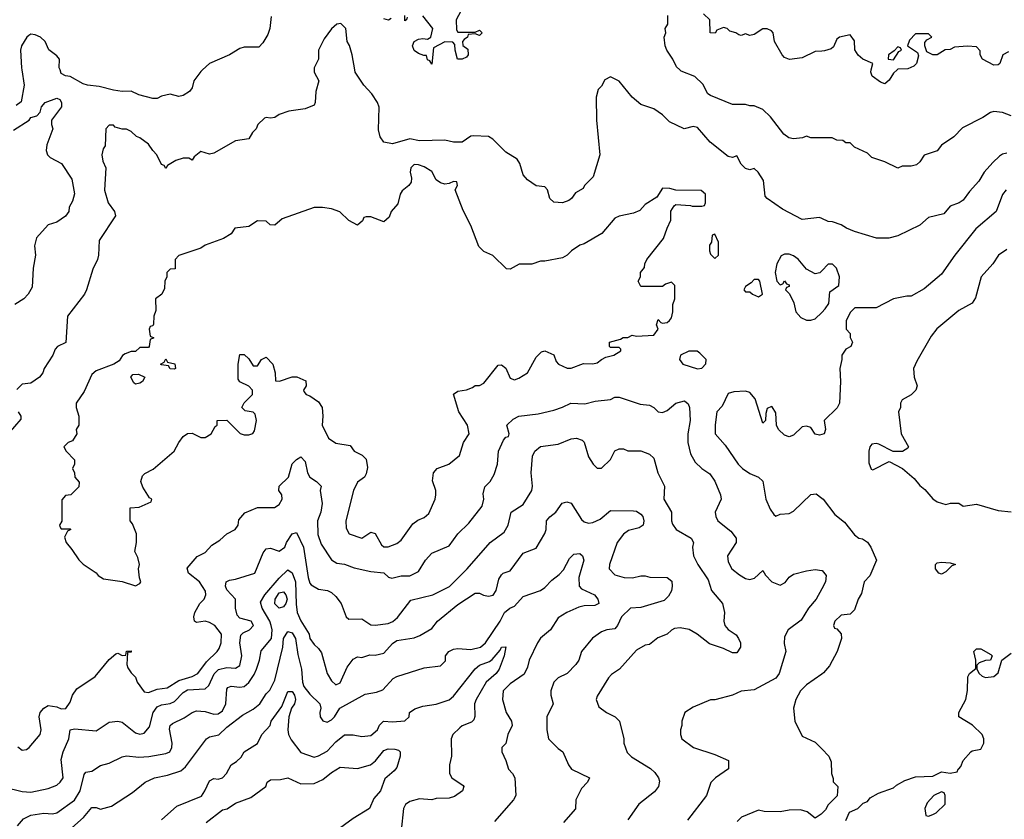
# Model space of a CAD drawing. Header units: inches. Extents: x 2348341 to 2479810, y 460419 to 613669.
# Tile 382 of 656: x 2396319 to 2400838, y 566560 to 570231. Entities that reach past the tile are written whole.
import ezdxf

# ---------------------------------------------------------------- set-up
doc = ezdxf.new("R2010")
doc.units = ezdxf.units.IN
doc.header["$MEASUREMENT"] = 0
for name, color, linetype in [('C3596', 7, 'Continuous'), ('C3597', 7, 'Continuous'), ('C4506', 7, 'Continuous'), ('C4507', 7, 'Continuous')]:
    doc.layers.add(name, color=color, linetype=linetype)

msp = doc.modelspace()

# ---------------------------------------------------------------- linework, layer by layer
at = {"layer": 'C3596', "color": 2}
for points, elevation in [([(2396328.8, 570000), (2396339.1, 569930), (2396326, 569854), (2396302.8, 569837.2)], 106), ([(2397671.3, 570000), (2397671.3, 569990), (2397691.3, 569950), (2397678.8, 569901.2), (2397674.8, 569850), (2397670, 569838), (2397630, 569822), (2397554, 569810), (2397510, 569795.3), (2397490, 569782), (2397470, 569778), (2397450, 569782), (2397442, 569778), (2397412, 569750), (2397404.7, 569730), (2397387.5, 569712.5), (2397370, 569684), (2397310, 569674), (2397210, 569617.2), (2397190, 569614), (2397150, 569626), (2397119.6, 569600.4), (2397110, 569586), (2397095.3, 569595.3), (2397070, 569595.3), (2397035.3, 569584.7), (2396998, 569562), (2396990, 569548), (2396982, 569562), (2396970, 569566), (2396949, 569610), (2396929.5, 569629.5), (2396910, 569659), (2396870, 569688.7), (2396854.6, 569694.6), (2396830, 569718), (2396810, 569728), (2396790, 569728), (2396758, 569738), (2396750, 569746), (2396730, 569746), (2396714, 569730), (2396712, 569652), (2396702.8, 569637.2), (2396696, 569610), (2396701.4, 569581.4), (2396714.8, 569550), (2396708.1, 569448.1), (2396724.9, 569390), (2396754.8, 569350), (2396758.8, 569330), (2396683.5, 569216.5), (2396681, 569150), (2396676, 569130), (2396655.3, 569084.7), (2396626, 568990), (2396616, 568970), (2396538, 568870), (2396531.6, 568748.4), (2396492, 568730), (2396482, 568718), (2396471, 568690), (2396431.3, 568630), (2396424.7, 568610), (2396410.7, 568589.3), (2396370, 568562), (2396330, 568558), (2396306.4, 568533.6)], 110), ([(2397157.6, 570000), (2397150, 569993.2), (2397118.8, 569950), (2397110, 569918), (2397098.8, 569901.2), (2397070, 569882), (2397050, 569878), (2397010, 569888.7), (2396970, 569879), (2396950, 569869), (2396930, 569869), (2396866.3, 569886.3), (2396830, 569902), (2396790, 569901.2), (2396750, 569907), (2396684.1, 569924.1), (2396630, 569929.4), (2396610, 569936), (2396550, 569969.3), (2396530, 569972.7), (2396510, 569984), (2396504.4, 570000)], 106), ([(2400000, 569317.5), (2399990, 569322), (2399910, 569314), (2399820.8, 569360.8), (2399749.3, 569409.3), (2399740.9, 569420.9), (2399732.5, 569492.5), (2399708, 569530), (2399690, 569548), (2399670, 569542), (2399650, 569548), (2399630, 569568), (2399610, 569606), (2399590, 569598), (2399570, 569602), (2399488.2, 569668.2), (2399430, 569736.2), (2399410, 569740.9), (2399369.3, 569729.3), (2399302, 569762), (2399270, 569793.2), (2399230, 569822), (2399170, 569842), (2399130, 569875.3), (2399070, 569948), (2399030, 569968), (2399005.4, 569954.6), (2398990, 569926), (2398974, 569910), (2398965.4, 569874.6), (2398966.8, 569770), (2398982, 569610), (2398951.3, 569510), (2398912, 569470), (2398904.7, 569455.3), (2398870, 569435.3), (2398851.3, 569410), (2398838.8, 569401.2), (2398810, 569389.3), (2398770, 569392.3), (2398752.3, 569410), (2398741.2, 569450), (2398730, 569464), (2398690, 569468.7), (2398650, 569495.3), (2398630, 569518), (2398614, 569570), (2398602, 569590), (2398550, 569622), (2398490, 569682), (2398470, 569694), (2398402, 569698), (2398390, 569695.3), (2398349.1, 569669.1), (2398310, 569669), (2398270, 569678), (2398154.6, 569674.6), (2398110, 569684), (2398030, 569661.2), (2397990, 569668.7), (2397973.6, 569693.6), (2397965.6, 569725.6), (2397968.9, 569828.9), (2397962, 569850), (2397935.3, 569890), (2397899, 569930), (2397859, 569990), (2397857.3, 570000)], 110), ([(2400000, 569688.2), (2399950, 569688), (2399930, 569695.3), (2399911.3, 569688.7), (2399870, 569684), (2399849, 569689), (2399825.6, 569705.6), (2399764.7, 569784.7), (2399730, 569818), (2399690, 569835.3), (2399670, 569835.3), (2399650, 569842), (2399590, 569841.2), (2399490, 569882), (2399478, 569890), (2399454.6, 569934.6), (2399418, 569970), (2399354.6, 569994.6), (2399348.8, 570000)], 106), ([(2396290, 569722.8), (2396362, 569770), (2396370, 569782), (2396398, 569790), (2396413.2, 569806.8), (2396419, 569830), (2396435.3, 569850), (2396490, 569871), (2396503.6, 569863.6), (2396511.1, 569851.1), (2396511, 569830), (2396464.7, 569770), (2396464.7, 569750), (2396471, 569730), (2396444, 569656), (2396440.7, 569630), (2396446.8, 569610), (2396458.5, 569598.5), (2396511, 569570), (2396558.5, 569498.5), (2396570.8, 569430.8), (2396562, 569398), (2396546, 569370), (2396544.7, 569350), (2396530, 569328), (2396490, 569301.2), (2396450, 569289.2), (2396396, 569230), (2396386.8, 569193.2), (2396391, 569150), (2396381, 569090), (2396376.8, 569003.2), (2396358, 568970), (2396338, 568950), (2396296, 568924)], 106), ([(2400000, 569078.2), (2399990.9, 569069.1), (2399970, 569064), (2399930, 569085.2), (2399891.7, 569131.7), (2399870, 569146), (2399850, 569154), (2399830, 569154), (2399814, 569146), (2399794.8, 569110), (2399786.8, 569070), (2399794, 569030), (2399810, 569014), (2399822, 569018), (2399830, 569031.3), (2399838, 569018), (2399850, 569014), (2399850, 569006), (2399838, 569002), (2399834, 568990), (2399851.6, 568971.6), (2399871.6, 568931.6), (2399882, 568890), (2399904, 568864), (2399930, 568850.8), (2399950, 568850.7), (2399970, 568857.3), (2400000, 568887.1)], 114), ([(2396310, 566892), (2396330, 566878), (2396350, 566881), (2396362, 566890), (2396413.2, 566950), (2396417.2, 566970), (2396409.2, 567030), (2396412.7, 567050), (2396429.2, 567070), (2396450, 567082), (2396490, 567076.3), (2396510, 567067.7), (2396531.5, 567068.5), (2396550, 567098), (2396562, 567130), (2396581.7, 567158.3), (2396664.8, 567215.2), (2396730, 567294), (2396760.4, 567319.6), (2396770, 567322), (2396790, 567312), (2396806, 567314), (2396810, 567332), (2396830, 567334), (2396830, 567328), (2396814, 567326), (2396811, 567270), (2396815.3, 567255.3), (2396830, 567232), (2396850, 567212), (2396858.8, 567190), (2396890, 567144.7), (2396910, 567142.8), (2396950, 567158), (2396995.8, 567164.2), (2397050, 567197.1), (2397110, 567214.9), (2397137, 567230), (2397176.9, 567283.1), (2397226, 567330), (2397235.3, 567344.7), (2397243.7, 567370), (2397246, 567410), (2397214, 567450), (2397190, 567462.7), (2397170, 567469.2), (2397130, 567464), (2397122, 567470), (2397119, 567490), (2397122.7, 567510), (2397146, 567550), (2397165.2, 567570), (2397173.2, 567590), (2397172.5, 567607.5), (2397143.7, 567650), (2397094, 567690), (2397087, 567713), (2397132.9, 567767.1), (2397170, 567784.7), (2397200.9, 567819.1), (2397238, 567842), (2397269.1, 567870.9), (2397308, 567890), (2397322, 567910), (2397324.7, 567935.3), (2397352.9, 567967.1), (2397410, 567991.3), (2397488.9, 567991.1), (2397510, 568004.7), (2397524, 568030), (2397522, 568050), (2397509, 568070), (2397509.2, 568090), (2397552.3, 568130), (2397570, 568191.3), (2397590, 568212), (2397610, 568224.7), (2397630, 568202), (2397640.7, 568150), (2397650, 568131.3), (2397682, 568110), (2397702, 568090), (2397698, 568070), (2397708, 568010), (2397700.5, 567970), (2397685.5, 567930), (2397687.9, 567867.9), (2397702.5, 567822.5), (2397750, 567751.3), (2397775.3, 567735.3), (2397810.5, 567730.5), (2397853.7, 567713.7), (2397930, 567697.3), (2397990, 567691), (2398011.1, 567671.1), (2398027.1, 567667.1), (2398070, 567678), (2398110, 567678), (2398150, 567698), (2398181.2, 567750), (2398210, 567781), (2398290, 567814.8), (2398329.7, 567870.3), (2398380.9, 567919.1), (2398442, 567998), (2398449.3, 568030), (2398446, 568054), (2398453.2, 568086.8), (2398479, 568110), (2398497, 568143), (2398512.3, 568190), (2398517.2, 568250), (2398540.2, 568299.8), (2398550, 568314), (2398562, 568318), (2398566, 568330), (2398555.3, 568370), (2398583.2, 568396.8), (2398610, 568410.8), (2398698, 568422), (2398770, 568438), (2398810, 568451.3), (2398849.1, 568470.9), (2398912.9, 568467.1), (2398960.2, 568479.8), (2399030, 568486.8), (2399050, 568498), (2399070, 568498), (2399166.4, 568466.4), (2399210, 568461), (2399230, 568451), (2399250, 568431), (2399270, 568426.8), (2399290, 568436), (2399330, 568470.6), (2399370, 568481), (2399387.1, 568467.1), (2399394, 568450), (2399396.3, 568390), (2399385.5, 568330), (2399384.9, 568290), (2399397.5, 568237.5), (2399419.8, 568199.8), (2399450, 568171), (2399486.4, 568146.4), (2399510, 568112), (2399536, 568050), (2399538, 568030), (2399510.8, 567970), (2399514, 567950), (2399522.8, 567930), (2399582.8, 567882.8), (2399607.3, 567850), (2399607.3, 567830), (2399567.7, 567770), (2399570, 567742), (2399587.3, 567710), (2399622, 567682), (2399650, 567666), (2399670, 567660.5), (2399692.3, 567667.7), (2399730, 567702), (2399741.4, 567681.4), (2399770.5, 567650.5), (2399810, 567634.8), (2399832.7, 567647.3), (2399850, 567671.3), (2399870, 567684.7), (2399930, 567701), (2399970, 567706), (2400000, 567702.3)], 110), ([(2400000, 568326.8), (2399990, 568324), (2399970, 568328.7), (2399950, 568358), (2399930, 568364), (2399910, 568362), (2399870, 568322.7), (2399850, 568316), (2399830, 568322.7), (2399801.2, 568350), (2399793.2, 568370), (2399790, 568426), (2399772.9, 568452.9), (2399770, 568455.3), (2399750, 568446), (2399743.6, 568423.6), (2399742, 568390), (2399730, 568378), (2399695.3, 568490), (2399670, 568519), (2399650, 568525.2), (2399596.9, 568523.1), (2399570, 568514), (2399543.5, 568456.5), (2399518.8, 568430), (2399510.8, 568370.8), (2399511.3, 568330), (2399556.8, 568276.8), (2399616, 568190), (2399636, 568170), (2399670, 568147.3), (2399710, 568131.3), (2399730, 568112), (2399744, 568030), (2399763.4, 567983.4), (2399779.8, 567959.8), (2399790, 567951.3), (2399810, 567961), (2399850, 567964), (2399870, 567974), (2399950, 568050.8), (2399974.4, 568054.4), (2400000, 568034.6)], 114), ([(2396311.3, 568430), (2396324.7, 568410), (2396323.6, 568396.4), (2396266, 568330)], 110), ([(2396250, 566707.3), (2396330, 566688), (2396370, 566684), (2396450, 566700.7), (2396490, 566717.3), (2396505.2, 566730), (2396518, 566750), (2396510, 566834), (2396519.3, 566870), (2396545.2, 566930), (2396550, 566971), (2396570, 566976), (2396670, 566966), (2396730, 567006), (2396770, 567011), (2396790, 567006), (2396850, 566957.3), (2396870, 566950.8), (2396890, 566956), (2396914.9, 566985.1), (2396931.3, 567050), (2396950, 567075.8), (2396970, 567085.3), (2397010, 567092.2), (2397030, 567100.4), (2397070, 567142.4), (2397090, 567154.9), (2397170, 567159.1), (2397186.5, 567173.5), (2397211.9, 567228.1), (2397232.1, 567247.9), (2397270, 567257), (2397310, 567254), (2397330, 567266.8), (2397338.4, 567310), (2397329.6, 567370.4), (2397334.2, 567405.8), (2397344.2, 567415.8), (2397374, 567430), (2397392, 567450), (2397382, 567470), (2397330, 567483.7), (2397317.6, 567497.6), (2397309.5, 567529.5), (2397309.5, 567570), (2397270, 567614), (2397262.9, 567630), (2397266, 567650), (2397281.6, 567658.4), (2397310, 567663), (2397398, 567690), (2397437, 567783), (2397450, 567801), (2397470, 567804), (2397510, 567790.8), (2397536, 567810), (2397543.7, 567830), (2397569.5, 567870), (2397590, 567877.3), (2397621.1, 567810), (2397642.4, 567670), (2397650, 567644.7), (2397656.8, 567636.8), (2397690, 567616), (2397732, 567610), (2397750, 567601), (2397770, 567582.8), (2397794, 567550), (2397818, 567490), (2397830, 567478), (2397890, 567481), (2397930, 567453.4), (2397950, 567450.5), (2398010, 567459.3), (2398031.3, 567468.7), (2398053.1, 567486.9), (2398114, 567566), (2398215.3, 567590), (2398291.2, 567628.8), (2398373.2, 567710), (2398479, 567830), (2398542, 567878), (2398560.9, 567910), (2398574, 567970), (2398630, 568004.7), (2398669.2, 568070), (2398672.7, 568090), (2398666.6, 568150), (2398672.7, 568227.3), (2398684, 568250), (2398710, 568271), (2398790, 568282), (2398850, 568306.8), (2398874, 568310), (2398901, 568301), (2398910, 568292), (2398930, 568224.7), (2398951.3, 568190), (2398970, 568171.3), (2398990, 568171.3), (2399030, 568211.3), (2399050, 568252), (2399070, 568261), (2399090, 568261), (2399110, 568251.3), (2399170, 568251.3), (2399210, 568236), (2399230, 568218), (2399248.5, 568150), (2399279.1, 568090), (2399274.8, 568030), (2399311, 567970), (2399311, 567930), (2399315.3, 567915.3), (2399331.3, 567890), (2399401, 567850), (2399411, 567830), (2399406.8, 567810), (2399411, 567770), (2399431, 567730), (2399479.1, 567659.1), (2399494.8, 567610), (2399544, 567550), (2399553.4, 567510), (2399550.8, 567470), (2399554.8, 567450), (2399570, 567431), (2399607.5, 567407.5), (2399618.8, 567390), (2399626.8, 567370), (2399626.8, 567350), (2399610, 567324), (2399590, 567324), (2399550, 567343.7), (2399485.6, 567365.6), (2399428.7, 567410), (2399391.8, 567431.8), (2399350, 567439.3), (2399324.5, 567435.5), (2399310, 567428.7), (2399290.7, 567409.3), (2399247.5, 567392.5), (2399210, 567362), (2399190, 567359), (2399150, 567337.2), (2399072, 567250), (2399035.3, 567224.7), (2399022, 567210), (2398970, 567126), (2398964.7, 567110), (2398976.9, 567076.9), (2399012, 567050), (2399052, 567030), (2399072, 567010), (2399091.3, 566930), (2399091.3, 566910), (2399106.4, 566866.4), (2399126.4, 566846.4), (2399213.7, 566793.7), (2399234.4, 566774.4), (2399251.3, 566750), (2399255.3, 566735.3), (2399251.3, 566710), (2399233.2, 566686.8), (2399161, 566630), (2399110, 566558)], 106), ([(2396309.4, 566530), (2396337.2, 566562.8), (2396370, 566579.1), (2396430, 566588.2), (2396470, 566584.9), (2396489.5, 566590.5), (2396570, 566647.7), (2396596.2, 566690), (2396614.6, 566765.4), (2396623.1, 566776.9), (2396650, 566781), (2396690, 566806.8), (2396730, 566817.3), (2396790, 566847.3), (2396810, 566850.8), (2396866, 566846), (2396911.7, 566848.3), (2396990, 566862.8), (2397008, 566870), (2397017.2, 566890), (2397019.3, 566910), (2397006.8, 566973.2), (2397009.5, 566990.5), (2397020.1, 566999.9), (2397074, 567026), (2397110, 567050.8), (2397130, 567057.3), (2397170, 567055.5), (2397210, 567042), (2397230, 567044.9), (2397250, 567057.3), (2397265.6, 567090), (2397270, 567158), (2397275.1, 567164.9), (2397289.5, 567170.5), (2397330, 567166), (2397349.6, 567170.4), (2397370, 567187.3), (2397395.1, 567224.9), (2397406, 567250), (2397419.6, 567290), (2397427, 567333), (2397474.5, 567390), (2397478.4, 567430), (2397474, 567450), (2397467.6, 567470), (2397431.6, 567530), (2397423.7, 567556.3), (2397444.5, 567590), (2397510, 567666.4), (2397550, 567704.7), (2397570, 567692), (2397584.9, 567650), (2397587.6, 567547.6), (2397593, 567510), (2397610, 567471), (2397647.7, 567410), (2397651.3, 567390), (2397670, 567362), (2397690, 567344.7), (2397704.5, 567324.5), (2397730.7, 567230), (2397750, 567196), (2397770, 567178), (2397790, 567186), (2397822, 567258), (2397850, 567294.8), (2397870, 567306), (2397890, 567302.8), (2397925.4, 567314.6), (2397950, 567313.4), (2397990, 567322), (2398030, 567367.3), (2398050, 567380.5), (2398130, 567393.4), (2398156.2, 567403.8), (2398210, 567436), (2398237.2, 567470), (2398330, 567546.8), (2398410, 567598.8), (2398430, 567598.8), (2398448.2, 567588.2), (2398470, 567584.9), (2398491.5, 567588.5), (2398506, 567610), (2398518, 567662), (2398530, 567682), (2398538, 567690), (2398570, 567701), (2398630, 567781), (2398690, 567804.7), (2398730, 567872), (2398736, 567890), (2398737.2, 567930), (2398751.8, 567948.2), (2398779, 567970), (2398809.2, 568010.8), (2398830, 568018), (2398850, 568012), (2398896.8, 567936.8), (2398910, 567926), (2398930, 567918.8), (2398950, 567922), (2398982.5, 567937.5), (2399030, 567978), (2399136.8, 567976.8), (2399150, 567974.8), (2399170, 567961), (2399178.8, 567950), (2399184, 567930), (2399181, 567910), (2399162, 567898), (2399113.7, 567886.3), (2399090, 567868.7), (2399061, 567830), (2399026.8, 567730), (2399024.7, 567710), (2399050, 567682), (2399094, 567670), (2399131.7, 567668.3), (2399170, 567678), (2399190, 567678), (2399211, 567671), (2399290, 567670.7), (2399312.7, 567652.7), (2399314, 567630), (2399310.5, 567609.5), (2399296.3, 567583.7), (2399276.3, 567563.7), (2399170, 567531.8), (2399122.8, 567530), (2399080.7, 567490), (2399062.8, 567450), (2399050, 567434), (2399014, 567430), (2398990, 567421.2), (2398948.2, 567391.8), (2398898, 567330), (2398884.7, 567290), (2398872, 567270), (2398832, 567230), (2398790, 567209), (2398770.6, 567189.4), (2398757.3, 567150), (2398757.3, 567130), (2398766.8, 567090), (2398738.8, 567030), (2398738.8, 566970), (2398746, 566930), (2398790, 566884.7), (2398812, 566870), (2398838, 566810), (2398852, 566790), (2398934, 566750), (2398924.7, 566730), (2398898, 566702), (2398872, 566650), (2398870, 566608), (2398814.4, 566545.6)], 102), ([(2396558.7, 566521.3), (2396612, 566568), (2396650, 566614.8), (2396670, 566614.8), (2396690, 566606), (2396740.2, 566619.8), (2396836.6, 566683.4), (2396895.3, 566730), (2396938, 566750), (2396997.5, 566762.5), (2397058, 566782), (2397079.3, 566800.7), (2397177.2, 566930), (2397190, 566939.1), (2397232.9, 566947.1), (2397270, 566983), (2397341.6, 567038.4), (2397390, 567064.9), (2397420.9, 567090), (2397450, 567136), (2397467, 567153), (2397490, 567198), (2397527.3, 567350), (2397529.8, 567390.2), (2397550, 567421.6), (2397570, 567416.4), (2397584.6, 567390), (2397596.2, 567316.2), (2397613.1, 567250), (2397617, 567190), (2397623.1, 567170), (2397650, 567134), (2397696, 567090), (2397701, 567070), (2397696, 567050), (2397698.8, 567030), (2397710, 567011.3), (2397730, 567006), (2397750, 567016), (2397764, 567030), (2397788.7, 567070), (2397905.4, 567134.6), (2397956.6, 567143.4), (2397986.3, 567153.7), (2398033.6, 567206.4), (2398050, 567216), (2398175.3, 567255.3), (2398250, 567264.7), (2398273.2, 567286.8), (2398274, 567310), (2398289, 567330), (2398310, 567340.7), (2398330, 567344), (2398390, 567339.1), (2398434, 567350), (2398457.2, 567370), (2398524, 567470), (2398544, 567510), (2398569, 567530), (2398590, 567539.1), (2398630, 567582.8), (2398710, 567610.7), (2398730, 567624), (2398761.7, 567658.3), (2398795.8, 567684.2), (2398814.3, 567705.7), (2398842.3, 567757.7), (2398862.9, 567777.1), (2398890, 567780.7), (2398902.8, 567770), (2398908, 567750), (2398884.9, 567670), (2398886.4, 567630), (2398897.3, 567617.3), (2398957.6, 567590), (2398972.7, 567570), (2398977.3, 567550), (2398958, 567542), (2398910, 567540.5), (2398885.7, 567534.3), (2398830, 567509.5), (2398790, 567485.2), (2398754.8, 567430), (2398710, 567392.3), (2398694.9, 567370), (2398657.3, 567290), (2398650, 567258), (2398633.7, 567226.3), (2398570, 567182), (2398538.8, 567150), (2398534.8, 567110), (2398551.3, 567050), (2398576, 567010), (2398578.8, 566990), (2398558.8, 566950), (2398550, 566908), (2398532, 566890), (2398531.3, 566870), (2398550.6, 566830.6), (2398562.8, 566790), (2398581, 566770), (2398591, 566750), (2398596, 566670), (2398586, 566650), (2398498, 566550)], 98), ([(2400000, 567618), (2399974, 567570), (2399939.1, 567530), (2399906.2, 567473.8), (2399846, 567430), (2399830, 567398), (2399827.7, 567367.7), (2399834.8, 567330), (2399804.7, 567230), (2399790, 567208), (2399690, 567154), (2399631, 567149), (2399590, 567129.2), (2399510, 567109), (2399490, 567108.7), (2399410, 567075.3), (2399372, 567050), (2399358, 567010), (2399358, 566990), (2399351.3, 566970), (2399351.3, 566950), (2399358, 566930), (2399412, 566890), (2399510, 566857.3), (2399572, 566830), (2399571.6, 566791.6), (2399512, 566750), (2399491.1, 566728.9), (2399471.3, 566670), (2399384.5, 566555.5)], 110), ([(2396970, 566557.3), (2397040.1, 566619.9), (2397153, 566667), (2397169.5, 566690), (2397190, 566736), (2397210, 566746.8), (2397230, 566744), (2397250, 566751), (2397269, 566770), (2397289.6, 566810.4), (2397314.5, 566825.5), (2397335.1, 566844.9), (2397349.6, 566870.4), (2397410, 566907.3), (2397430.9, 566949.1), (2397469.2, 566990), (2397473.2, 567010), (2397521.5, 567078.5), (2397550, 567146.8), (2397570, 567147.3), (2397580.4, 567130), (2397584.4, 567110), (2397580.4, 567090), (2397566.8, 567070), (2397554, 567030), (2397550.5, 566970), (2397553.4, 566950), (2397565.1, 566925.1), (2397610, 566867.3), (2397670, 566846), (2397690, 566850.7), (2397730, 566873.4), (2397770, 566916.3), (2397810, 566947.3), (2397850, 566947.3), (2397890, 566940.7), (2397930, 566944.9), (2397961.2, 566970), (2397970, 566992), (2397989.3, 567010.7), (2398030, 567006.8), (2398087.3, 567012.7), (2398106, 567030), (2398108, 567050), (2398132.5, 567067.5), (2398170, 567079.1), (2398230, 567088), (2398290, 567107.7), (2398310, 567124.9), (2398410, 567250.6), (2398430, 567267.7), (2398475.4, 567284.6), (2398486.9, 567293.1), (2398523.6, 567336.4), (2398530, 567350.4), (2398550, 567351.3), (2398542, 567310), (2398519.5, 567250), (2398506, 567230), (2398459.3, 567190), (2398413.7, 567110), (2398406.5, 567090), (2398408.6, 567031.4), (2398403.1, 567016.9), (2398393.3, 567006.7), (2398350.4, 566989.6), (2398339.5, 566980.5), (2398307.3, 566950), (2398298.8, 566930), (2398301, 566850), (2398291.3, 566810), (2398292, 566770), (2398302, 566750), (2398354.8, 566714.8), (2398358, 566710), (2398351.3, 566690), (2398315.2, 566664.8), (2398290, 566657.2), (2398230, 566655.3), (2398210, 566649), (2398153.6, 566653.6), (2398110, 566641.2), (2398090, 566628.7), (2398080.7, 566610), (2398070.6, 566509.4)], 94), ([(2400000, 567226.7), (2399930, 567178), (2399902, 567150), (2399881, 567110), (2399870.7, 567070), (2399877.3, 567010), (2399910, 566942), (2399970, 566914), (2400000, 566883)], 114), ([(2397174.7, 566545.3), (2397250, 566604), (2397271.8, 566608.2), (2397310, 566634), (2397380.1, 566659.9), (2397448.7, 566710), (2397455.3, 566730), (2397470, 566741), (2397516.5, 566743.5), (2397550, 566751), (2397610, 566722.8), (2397670, 566724), (2397710, 566743), (2397750, 566775.5), (2397790, 566799.1), (2397870, 566793.4), (2397929.6, 566810.4), (2397951.7, 566828.3), (2397990, 566876.3), (2398010, 566883), (2398041.4, 566881.4), (2398058, 566878), (2398066, 566870), (2398064.9, 566850), (2398050, 566798), (2398038, 566782), (2397994.4, 566745.6), (2397974.8, 566690), (2397945.2, 566654.8), (2397924.7, 566610), (2397850, 566564), (2397770, 566506)], 90), ([(2400000, 566586.3), (2399996.9, 566583.1), (2399970, 566566), (2399933.6, 566593.6), (2399903.1, 566603.1), (2399850, 566602), (2399810, 566594), (2399736.4, 566596.4), (2399710, 566602), (2399632, 566570), (2399612, 566550)], 114)]:
    msp.add_lwpolyline(points, dxfattribs=dict(at, elevation=elevation))
for points, elevation in [([(2398130, 569566), (2398114, 569550), (2398110.7, 569530), (2398116.9, 569503.1), (2398115.3, 569484.7), (2398104.7, 569470), (2398074.4, 569445.6), (2398066, 569430), (2398055.3, 569384.7), (2398024.7, 569350), (2398015.3, 569324.7), (2397990, 569302), (2397930, 569326), (2397910, 569326), (2397898, 569322), (2397892.7, 569307.3), (2397870, 569288), (2397830, 569308.7), (2397788.9, 569348.9), (2397750, 569362), (2397708.9, 569368.9), (2397670, 569369), (2397523.6, 569316.4), (2397490, 569288), (2397468.4, 569288.4), (2397450, 569306), (2397410, 569308), (2397370, 569282), (2397306, 569274), (2397290, 569248), (2397254.4, 569225.6), (2397170, 569195.3), (2397150, 569182), (2397050, 569148), (2397032, 569130), (2397032.7, 569087.3), (2397010, 569086), (2396994, 569070), (2396994, 569050), (2396984.7, 569030), (2396983.6, 568996.4), (2396972, 568970), (2396942, 568950), (2396943.6, 568896.4), (2396934, 568870), (2396932.7, 568832.7), (2396930, 568826), (2396918, 568822), (2396914, 568810), (2396918, 568778), (2396934, 568770), (2396918, 568762), (2396914, 568730), (2396910, 568726), (2396870, 568726), (2396850, 568708), (2396830, 568708), (2396803.6, 568696.4), (2396791.6, 568688.4), (2396776, 568664), (2396751, 568649), (2396670, 568619), (2396650, 568602), (2396615.5, 568524.5), (2396578, 568470), (2396578, 568450), (2396591, 568410), (2396591, 568370), (2396578, 568350), (2396582, 568330), (2396562, 568298), (2396542, 568290), (2396522, 568270), (2396532, 568250), (2396571.3, 568210), (2396571.3, 568190), (2396562, 568170), (2396571.3, 568150), (2396572, 568130), (2396591.6, 568108.4), (2396590, 568086), (2396554, 568050), (2396530, 568046), (2396512.7, 568027.3), (2396512, 567928), (2396502, 567910), (2396503.6, 567903.6), (2396510, 567894), (2396550, 567894), (2396554, 567890), (2396538, 567882), (2396525.4, 567854.6), (2396532, 567830), (2396558.8, 567798.8), (2396590, 567751.3), (2396610, 567731.3), (2396670, 567692), (2396679.6, 567679.6), (2396703.6, 567663.6), (2396790, 567651.3), (2396850, 567632), (2396870, 567642), (2396875.3, 567650), (2396868.7, 567668.7), (2396864, 567710), (2396869, 567730), (2396862, 567762), (2396848, 567790), (2396855.3, 567830), (2396855.3, 567870), (2396836.4, 567916.4), (2396826, 567930), (2396826, 567990), (2396867.3, 567992.7), (2396922, 568018), (2396926, 568030), (2396915.3, 568035.3), (2396884.7, 568084.7), (2396875.3, 568110), (2396883.2, 568136.8), (2396892.9, 568147.1), (2396932, 568168), (2397028.7, 568250), (2397049, 568290), (2397070, 568318), (2397090, 568331.3), (2397110, 568332), (2397150, 568312), (2397170, 568312), (2397198, 568330), (2397216.4, 568363.6), (2397226, 568370), (2397226, 568390), (2397270, 568392), (2397331, 568331), (2397350, 568324.7), (2397370, 568324.7), (2397388.9, 568331.1), (2397396.5, 568343.5), (2397405.2, 568390), (2397399.3, 568419.3), (2397390, 568428.7), (2397354.6, 568434.6), (2397338, 568450), (2397350, 568472), (2397388, 568510), (2397388, 568530), (2397370, 568548), (2397328.9, 568568.9), (2397321.2, 568581.2), (2397322, 568650), (2397330, 568694), (2397350, 568694), (2397370, 568674), (2397390, 568642), (2397410, 568642), (2397428.9, 568671.1), (2397450, 568682), (2397481, 568650), (2397491, 568609), (2397492.7, 568572.7), (2397511.6, 568571.6), (2397570, 568591.3), (2397591.1, 568591.1), (2397632.7, 568572.7), (2397634, 568550), (2397622, 568530), (2397623.6, 568523.6), (2397634, 568510), (2397650, 568504.7), (2397690, 568476), (2397706.8, 568450), (2397710.8, 568410), (2397706.8, 568370), (2397736, 568310), (2397770, 568286.8), (2397836, 568276), (2397854, 568250), (2397891.6, 568231.6), (2397910, 568214), (2397914.8, 568174.8), (2397910, 568146), (2397902, 568130), (2397870, 568108), (2397850.7, 568069.3), (2397816.3, 567930), (2397816.8, 567896.8), (2397830.7, 567870.7), (2397888.9, 567851.1), (2397930, 567878), (2397950, 567872), (2397979.8, 567819.8), (2397990, 567811), (2398010, 567810.8), (2398050, 567826.8), (2398070, 567841), (2398123.3, 567916.7), (2398146.8, 567933.2), (2398174.8, 567945.2), (2398196.6, 567963.4), (2398225.2, 568030), (2398229.2, 568050), (2398229, 568070), (2398213.6, 568113.6), (2398219, 568150), (2398235.3, 568170), (2398289.4, 568190.6), (2398338, 568230), (2398355.3, 568290), (2398382, 568330), (2398374, 568370), (2398335.3, 568430), (2398310, 568512), (2398330, 568524.7), (2398369, 568531), (2398398, 568542), (2398410, 568552), (2398430, 568552), (2398450, 568562), (2398515.3, 568644.7), (2398530, 568646), (2398550, 568631.3), (2398570, 568584.7), (2398590, 568578), (2398610, 568584.7), (2398649, 568610), (2398690, 568682), (2398714.6, 568705.4), (2398730, 568711), (2398770, 568692), (2398782, 568662), (2398792, 568650), (2398831.6, 568631.6), (2398850, 568631.3), (2398907, 568653), (2398949.3, 568650.7), (2398970, 568654.8), (2398990, 568671), (2399010, 568681), (2399046, 568690), (2399078, 568710), (2399078, 568718), (2399070, 568726), (2399030, 568726), (2399026, 568730), (2399026, 568750), (2399076.4, 568763.6), (2399088.9, 568771.1), (2399110, 568772), (2399130, 568782), (2399150, 568778), (2399230, 568782), (2399248.7, 568810), (2399242, 568830), (2399250, 568854), (2399261, 568841), (2399270, 568838), (2399290, 568841), (2399302, 568850), (2399310, 568862), (2399317.2, 568890), (2399316.4, 568923.6), (2399326, 568950), (2399326, 569010), (2399310, 569026), (2399283.6, 569016.4), (2399270, 569006), (2399170, 569006), (2399158, 569030), (2399168, 569050), (2399168, 569070), (2399187.3, 569092.7), (2399188, 569110), (2399198, 569130), (2399274, 569226), (2399290, 569274), (2399308, 569310), (2399308, 569352), (2399323.1, 569376.9), (2399330, 569382), (2399398, 569378), (2399406, 569374), (2399450, 569374), (2399462, 569378), (2399466, 569390), (2399466, 569430), (2399447.3, 569447.3), (2399330, 569448), (2399303.6, 569456.4), (2399270, 569458), (2399243.6, 569416.4), (2399190, 569382), (2399166, 569354), (2399136.9, 569343.1), (2399070, 569329.2), (2399050, 569319.3), (2398990.9, 569249.1), (2398910, 569202), (2398890, 569195.3), (2398852, 569170), (2398832, 569150), (2398810, 569138), (2398730, 569122), (2398710, 569122), (2398670, 569108.7), (2398611.6, 569108.4), (2398570, 569086), (2398552.7, 569087.3), (2398490, 569148), (2398450, 569166), (2398426, 569190), (2398390, 569286), (2398354.6, 569354.6), (2398318, 569450), (2398328, 569470), (2398326, 569486), (2398310, 569488), (2398290, 569478), (2398270, 569475.3), (2398250, 569482), (2398230, 569495.3), (2398210, 569534), (2398175.1, 569555.1), (2398150, 569564.5)], 114), ([(2399510, 569246), (2399498, 569242), (2399494, 569210), (2399484.7, 569195.3), (2399484.7, 569170), (2399490, 569154), (2399510, 569134), (2399526, 569150), (2399526, 569210)], 114), ([(2399710, 569038), (2399690, 569038), (2399676.9, 569023.1), (2399650, 569006), (2399642, 568990), (2399650, 568982), (2399670, 568982), (2399682, 568970), (2399710, 568958), (2399728, 568970), (2399715.3, 569030)], 114), ([(2399390, 568708.7), (2399352, 568690), (2399346.8, 568670), (2399362, 568650), (2399430, 568627.3), (2399450, 568631.3), (2399468.9, 568651.1), (2399469, 568670), (2399440.4, 568700.4), (2399428.4, 568708.4)], 114), ([(2397030, 568626), (2397010, 568628), (2397002, 568642), (2396970, 568646), (2396966, 568650), (2396982, 568658), (2396990, 568674), (2396998, 568658), (2397031.1, 568651.1), (2397034, 568630)], 114), ([(2396850, 568558), (2396843.1, 568563.1), (2396828.7, 568590), (2396838, 568602), (2396863.6, 568603.6), (2396894, 568590), (2396882, 568570), (2396870, 568562)], 114), ([(2397510, 567529.6), (2397490, 567549.2), (2397491.1, 567570), (2397510, 567599.5), (2397530, 567604.4), (2397541.1, 567590), (2397546.3, 567570), (2397540.9, 567550), (2397530, 567535.1)], 98)]:
    msp.add_lwpolyline(points, close=True, dxfattribs=dict(at, elevation=elevation))
at = {"layer": 'C3597', "color": 2}
for points, elevation in [([(2398354, 570290), (2398322, 570230), (2398323.6, 570183.6), (2398330, 570174), (2398410, 570174), (2398430, 570182), (2398442, 570170), (2398430, 570158), (2398410, 570166), (2398378, 570162), (2398374, 570150), (2398359.6, 570140.4), (2398352, 570130), (2398352.7, 570112.7), (2398375.3, 570095.3), (2398378, 570070), (2398370, 570058), (2398350, 570048.7), (2398329.1, 570049.1), (2398318, 570090), (2398316.4, 570116.4), (2398307.3, 570127.3), (2398270, 570128.7), (2398218, 570102), (2398210, 570026), (2398202, 570042), (2398190, 570046), (2398186, 570066), (2398174, 570066), (2398150, 570075.3), (2398130, 570089), (2398121.2, 570110), (2398129.3, 570130.7), (2398150, 570141), (2398170, 570144.7), (2398190, 570142), (2398206, 570150), (2398215.3, 570190), (2398170, 570248)], 106), ([(2400000, 570086.4), (2399970, 570085.1), (2399910, 570055.8), (2399852.3, 570047.7), (2399830, 570057), (2399818.4, 570070), (2399782.9, 570130), (2399777.2, 570170), (2399770, 570179), (2399750, 570189), (2399730, 570188.7), (2399690, 570162), (2399670, 570158), (2399650, 570166), (2399630, 570158), (2399620.4, 570160.4), (2399606, 570170), (2399578, 570178), (2399566, 570190), (2399550, 570195.3), (2399518, 570182), (2399511.3, 570168.7), (2399488, 570170), (2399486, 570230), (2399458, 570258)], 102), ([(2397474, 570246), (2397466.8, 570190), (2397458, 570162), (2397435.3, 570124.7), (2397416, 570104), (2397350, 570104), (2397330, 570099), (2397282, 570070), (2397190, 570029.2), (2397157.6, 570000)], 106), ([(2397857.3, 570000), (2397845.2, 570070), (2397832.5, 570112.5), (2397822, 570130), (2397815.3, 570190), (2397792.7, 570212.7), (2397774, 570210), (2397750, 570188), (2397716.9, 570143.1), (2397691, 570090), (2397691, 570050), (2397671.3, 570010), (2397671.3, 570000)], 110), ([(2398023.6, 570236.4), (2398011.3, 570228.7), (2397990, 570235.3)], 106), ([(2398098, 570242), (2398094, 570230), (2398086, 570226), (2398086, 570250)], 106), ([(2399348.8, 570000), (2399334, 570014), (2399317.2, 570050), (2399289.2, 570090), (2399281.2, 570110), (2399277.2, 570150), (2399284, 570170), (2399282, 570190), (2399294, 570210), (2399294, 570250)], 106), ([(2396504.4, 570000), (2396500.9, 570010), (2396501.2, 570050), (2396490, 570064), (2396452.9, 570092.9), (2396435.3, 570130), (2396415.3, 570150), (2396390, 570161.2), (2396370, 570164), (2396361.4, 570158.6), (2396351.3, 570150), (2396326.8, 570110), (2396322.8, 570090), (2396327.3, 570010), (2396328.8, 570000)], 106)]:
    msp.add_lwpolyline(points, dxfattribs=dict(at, elevation=elevation))
at = {"layer": 'C4506', "color": 2}
for points, elevation in [([(2400346.1, 570000), (2400330, 569984.5), (2400310, 569952.7), (2400290, 569936), (2400270, 569944.5), (2400231.5, 569971.5), (2400225.2, 569990), (2400227.7, 570000)], 102), ([(2400870, 569789), (2400830, 569805.2), (2400790, 569809), (2400775.3, 569804.7), (2400739.1, 569780.9), (2400646.4, 569733.6), (2400606.4, 569693.6), (2400550, 569655.3), (2400530, 569628.7), (2400470, 569608), (2400450, 569578), (2400435.3, 569564.7), (2400410, 569558), (2400370, 569558), (2400350, 569548.7), (2400290, 569578), (2400230, 569598), (2400210, 569618), (2400150, 569646), (2400130, 569666), (2400110, 569666), (2400096.4, 569676.4), (2400070, 569678), (2400048.4, 569688.4), (2400000, 569688.2)], 106), ([(2400850, 569618), (2400830, 569613.2), (2400815.9, 569604.1), (2400785.2, 569574.8), (2400746, 569530), (2400721, 569490), (2400678, 569442), (2400650, 569402), (2400630.7, 569389.3), (2400590, 569375.3), (2400559.8, 569340.2), (2400490, 569322), (2400450, 569288), (2400350, 569238), (2400308.4, 569228.4), (2400251.6, 569228.4), (2400150, 569259), (2400113.6, 569273.6), (2400090, 569288.7), (2400050, 569302), (2400030, 569304), (2400000, 569317.5)], 110), ([(2400846, 569450), (2400830, 569428), (2400801, 569350), (2400707.3, 569270), (2400610.8, 569150), (2400550, 569062), (2400470, 568995.3), (2400410, 568962), (2400390, 568962), (2400330, 568948.7), (2400250, 568908.7), (2400152.7, 568907.3), (2400131.6, 568888.4), (2400112, 568850), (2400112, 568810), (2400130.7, 568790.7), (2400131.3, 568771.3), (2400142, 568750), (2400134, 568730), (2400110, 568718), (2400092, 568690), (2400092, 568670), (2400082.8, 568630), (2400086, 568570), (2400082, 568470), (2400071.1, 568448.9), (2400012, 568390), (2400018, 568350), (2400011.3, 568330), (2400000, 568326.8)], 114), ([(2400850, 569175.3), (2400810.9, 569149.1), (2400784.7, 569110), (2400731.3, 569050), (2400706.4, 568953.6), (2400691.3, 568930), (2400630, 568895.3), (2400527.9, 568812.1), (2400502.5, 568777.5), (2400436.9, 568663.1), (2400422, 568630), (2400424.7, 568590), (2400438, 568550), (2400431.3, 568530), (2400410, 568508), (2400370, 568486), (2400362, 568470), (2400362, 568450), (2400352, 568430), (2400364, 568330), (2400398, 568270), (2400396, 568264), (2400371, 568249), (2400328.7, 568248.7), (2400262, 568282), (2400250, 568285.2), (2400230, 568282), (2400221, 568270), (2400216, 568250), (2400216.9, 568196.9), (2400227.1, 568167.1), (2400235.3, 568164.7), (2400310, 568202), (2400370.7, 568170.7), (2400424.5, 568124.5), (2400450, 568092), (2400474, 568074), (2400510, 568031.3), (2400530, 568018), (2400570, 568004.7), (2400591.6, 568011.6), (2400630, 568012), (2400650, 567998), (2400710, 568006), (2400810, 567978), (2400870, 567972)], 118), ([(2400000, 568887.1), (2400016.5, 568903.5), (2400032.9, 568927.1), (2400038, 568982), (2400078, 569010), (2400082, 569050), (2400068, 569090), (2400050, 569108), (2400030, 569108), (2400000, 569078.2)], 114), ([(2400000, 568034.6), (2400006, 568030), (2400059.8, 567959.8), (2400104.5, 567924.5), (2400150, 567866), (2400170, 567851), (2400186.8, 567846.8), (2400210, 567832), (2400226, 567810), (2400251.3, 567750), (2400221.6, 567678.4), (2400194.8, 567650), (2400183.4, 567596.6), (2400167.3, 567570), (2400150, 567522), (2400130, 567501.2), (2400090, 567497.2), (2400061, 567470), (2400054, 567450), (2400058, 567438), (2400070, 567434), (2400090, 567412), (2400090.7, 567390), (2400070.8, 567330), (2400035.5, 567264.5), (2400007.9, 567232.1), (2400000, 567226.7)], 114), ([(2400000, 567702.3), (2400002, 567702), (2400019.8, 567679.8), (2400017.3, 567650), (2400000, 567618)], 110), ([(2400110, 566554), (2400127.3, 566592.7), (2400166, 566610), (2400190, 566634), (2400210, 566642), (2400222, 566658), (2400260.4, 566679.6), (2400330, 566704.7), (2400342.7, 566717.3), (2400382, 566738), (2400430, 566754.8), (2400510, 566758), (2400550, 566778), (2400590, 566772), (2400622, 566778), (2400626, 566790), (2400628.9, 566791.1), (2400638, 566802), (2400649.2, 566830), (2400684, 566870), (2400690, 566874.8), (2400730, 566882), (2400744, 566910), (2400744, 566930), (2400737.2, 566950), (2400691.9, 566991.9), (2400629.2, 567030), (2400629.2, 567050), (2400661.2, 567110), (2400669.3, 567150.7), (2400670, 567214), (2400678, 567230), (2400707.3, 567252.7), (2400708, 567290), (2400698, 567330), (2400710, 567342), (2400730, 567342), (2400776.9, 567316.9), (2400782, 567310), (2400774, 567290), (2400751.6, 567288.4), (2400722, 567278), (2400712.7, 567267.3), (2400712, 567250), (2400722, 567230), (2400736.9, 567216.9), (2400751.1, 567211.1), (2400790, 567216), (2400810, 567232), (2400826, 567290), (2400870, 567322)], 114), ([(2400000, 566883), (2400032, 566850), (2400043.6, 566823.6), (2400044.7, 566770), (2400052.7, 566747.3), (2400052.7, 566732.7), (2400074, 566710), (2400071.6, 566668.4), (2400030, 566626), (2400016.9, 566603.1), (2400000, 566586.3)], 114)]:
    msp.add_lwpolyline(points, dxfattribs=dict(at, elevation=elevation))
at = {"layer": 'C4506', "color": 2, "elevation": 114}
for points in [[(2400550, 567686), (2400538, 567690), (2400522, 567710), (2400522, 567730), (2400530, 567738), (2400550, 567741), (2400590, 567738), (2400614, 567730), (2400596.9, 567723.1), (2400570, 567695.3)], [(2400550, 566686), (2400514, 566670), (2400483.6, 566636.4), (2400474, 566610), (2400478, 566578), (2400490, 566574), (2400510, 566582), (2400526, 566590), (2400566, 566630), (2400566, 566670), (2400562, 566682)]]:
    msp.add_lwpolyline(points, close=True, dxfattribs=at)
at = {"layer": 'C4507', "color": 2, "elevation": 102}
for points in [[(2400856.9, 570083.1), (2400831, 570069), (2400818, 570030), (2400810, 570024), (2400790, 570021.2), (2400738, 570050), (2400728, 570070), (2400727.3, 570087.3), (2400710, 570106), (2400668.4, 570108.4), (2400610, 570104), (2400590, 570094), (2400567.1, 570092.9), (2400530.7, 570069.3), (2400510, 570069.6), (2400483, 570083), (2400472.7, 570110), (2400474, 570126), (2400482, 570138), (2400506, 570150), (2400490, 570166), (2400430, 570166), (2400403.6, 570136.4), (2400394, 570110), (2400439.9, 570079.9), (2400444.9, 570064.9), (2400434.9, 570030), (2400422.3, 570017.7), (2400394.9, 570005.1), (2400350, 570003.7), (2400346.1, 570000)], [(2400227.7, 570000), (2400235.1, 570030), (2400189.5, 570049.5), (2400167.3, 570067.3), (2400151.8, 570091.8), (2400150, 570133.2), (2400130, 570160.9), (2400081, 570150), (2400070, 570141.2), (2400054.6, 570105.4), (2400043.4, 570096.6), (2400013, 570087), (2400000, 570086.4)]]:
    msp.add_lwpolyline(points, dxfattribs=at)
msp.add_lwpolyline([(2400350, 570106), (2400332.7, 570087.3), (2400306.8, 570070), (2400304.7, 570050), (2400330, 570046.8), (2400354.6, 570085.4), (2400366, 570090), (2400362, 570102)], close=True, dxfattribs=at)

doc.saveas('drawing.dxf')
